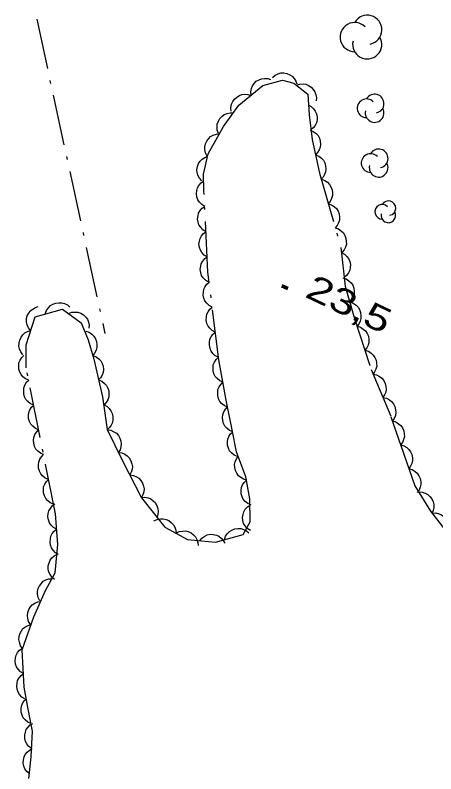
# Model space of a CAD drawing. Extents: x 356765 to 358572, y 5103174 to 5104650.
# Drawn here: x 357700.16 to 357725.15, y 5103911.79 to 5103956.81 of the extents above; entities that cross this region are included whole.
import ezdxf

# ---------------------------------------------------------------- set-up
doc = ezdxf.new("R2010")
doc.units = 0
doc.header["$LTSCALE"] = 0.6
doc.linetypes.add('DOT_DASHED', pattern=[7.7, 5, -1.2, 0.3, -1.2])
for name, color, linetype, lineweight in [('3', 7, 'Continuous', 140), ('41', 7, 'DOT_DASHED', 25), ('44', 7, 'Continuous', 25)]:
    doc.layers.add(name, color=color, linetype=linetype, lineweight=lineweight)

msp = doc.modelspace()

# ---------------------------------------------------------------- linework, layer by layer
at = {"layer": '3'}
msp.add_line((357716, 5103940.75), (357716.36, 5103940.58), dxfattribs=at)
at = {"layer": '41'}
msp.add_line((357701.44, 5103956.57), (357705.49, 5103937.92), dxfattribs=at)
at = {"layer": '44'}
for points in [[(357715.44, 5103953.11), (357715.6, 5103953.25), (357715.78, 5103953.33), (357715.94, 5103953.38), (357716.12, 5103953.38), (357716.3, 5103953.34), (357716.47, 5103953.27), (357716.61, 5103953.18), (357716.73, 5103953.05), (357716.83, 5103952.89), (357716.89, 5103952.73)], [(357714.17, 5103952.05), (357714.15, 5103952.26), (357714.19, 5103952.46), (357714.25, 5103952.62), (357714.35, 5103952.76), (357714.48, 5103952.89), (357714.65, 5103952.98), (357714.8, 5103953.04), (357714.98, 5103953.06), (357715.16, 5103953.05), (357715.33, 5103953)], [(357716.86, 5103952.66), (357717.06, 5103952.72), (357717.26, 5103952.73), (357717.42, 5103952.71), (357717.59, 5103952.64), (357717.74, 5103952.53), (357717.87, 5103952.39), (357717.96, 5103952.26), (357718.02, 5103952.09), (357718.05, 5103951.91), (357718.03, 5103951.73)], [(357713, 5103951.11), (357712.98, 5103951.32), (357713.02, 5103951.52), (357713.08, 5103951.68), (357713.18, 5103951.82), (357713.32, 5103951.95), (357713.48, 5103952.04), (357713.63, 5103952.1), (357713.81, 5103952.12), (357713.99, 5103952.11), (357714.17, 5103952.05)], [(357717.56, 5103951.49), (357717.75, 5103951.39), (357717.89, 5103951.25), (357717.99, 5103951.12), (357718.06, 5103950.96), (357718.1, 5103950.78), (357718.09, 5103950.59), (357718.06, 5103950.42), (357717.98, 5103950.27), (357717.87, 5103950.12), (357717.73, 5103950)], [(357712.24, 5103949.79), (357712.16, 5103949.98), (357712.15, 5103950.19), (357712.16, 5103950.35), (357712.23, 5103950.51), (357712.32, 5103950.67), (357712.46, 5103950.81), (357712.58, 5103950.91), (357712.75, 5103950.97), (357712.93, 5103951.01), (357713.11, 5103951.01)], [(357717.68, 5103949.99), (357717.87, 5103949.91), (357718.03, 5103949.79), (357718.15, 5103949.67), (357718.23, 5103949.51), (357718.28, 5103949.34), (357718.29, 5103949.14), (357718.28, 5103948.98), (357718.22, 5103948.82), (357718.12, 5103948.66), (357718, 5103948.53)], [(357711.56, 5103948.45), (357711.46, 5103948.63), (357711.43, 5103948.83), (357711.42, 5103949), (357711.46, 5103949.17), (357711.54, 5103949.34), (357711.66, 5103949.49), (357711.77, 5103949.6), (357711.93, 5103949.68), (357712.11, 5103949.74), (357712.29, 5103949.76)], [(357711.24, 5103946.97), (357711.1, 5103947.13), (357711.02, 5103947.31), (357710.97, 5103947.47), (357710.96, 5103947.64), (357710.99, 5103947.83), (357711.06, 5103948), (357711.14, 5103948.14), (357711.27, 5103948.26), (357711.43, 5103948.37), (357711.59, 5103948.43)], [(357718, 5103948.53), (357718.2, 5103948.45), (357718.35, 5103948.32), (357718.47, 5103948.2), (357718.55, 5103948.05), (357718.6, 5103947.87), (357718.61, 5103947.68), (357718.6, 5103947.52), (357718.54, 5103947.35), (357718.45, 5103947.19), (357718.32, 5103947.06)], [(357711.42, 5103945.46), (357711.24, 5103945.57), (357711.1, 5103945.72), (357711.01, 5103945.86), (357710.95, 5103946.03), (357710.93, 5103946.21), (357710.95, 5103946.4), (357710.99, 5103946.56), (357711.08, 5103946.71), (357711.2, 5103946.85), (357711.34, 5103946.96)], [(357718.35, 5103947.07), (357718.55, 5103947), (357718.71, 5103946.89), (357718.83, 5103946.77), (357718.92, 5103946.62), (357718.99, 5103946.45), (357719.01, 5103946.26), (357719.01, 5103946.1), (357718.96, 5103945.93), (357718.87, 5103945.76), (357718.76, 5103945.62)], [(357711.49, 5103943.96), (357711.31, 5103944.07), (357711.18, 5103944.22), (357711.08, 5103944.36), (357711.03, 5103944.53), (357711, 5103944.71), (357711.03, 5103944.9), (357711.06, 5103945.06), (357711.15, 5103945.21), (357711.27, 5103945.35), (357711.42, 5103945.46)], [(357718.76, 5103945.62), (357718.96, 5103945.56), (357719.12, 5103945.44), (357719.25, 5103945.33), (357719.34, 5103945.18), (357719.4, 5103945.01), (357719.42, 5103944.82), (357719.42, 5103944.65), (357719.37, 5103944.49), (357719.29, 5103944.32), (357719.17, 5103944.18)], [(357719.17, 5103944.18), (357719.37, 5103944.12), (357719.54, 5103944), (357719.66, 5103943.89), (357719.75, 5103943.74), (357719.81, 5103943.56), (357719.83, 5103943.37), (357719.84, 5103943.21), (357719.78, 5103943.04), (357719.7, 5103942.88), (357719.58, 5103942.74)], [(357711.56, 5103942.47), (357711.39, 5103942.57), (357711.25, 5103942.73), (357711.16, 5103942.86), (357711.1, 5103943.03), (357711.08, 5103943.21), (357711.1, 5103943.4), (357711.14, 5103943.56), (357711.23, 5103943.71), (357711.35, 5103943.86), (357711.49, 5103943.96)], [(357719.54, 5103942.73), (357719.72, 5103942.63), (357719.87, 5103942.49), (357719.97, 5103942.36), (357720.03, 5103942.2), (357720.07, 5103942.02), (357720.06, 5103941.83), (357720.03, 5103941.67), (357719.96, 5103941.51), (357719.85, 5103941.36), (357719.71, 5103941.24)], [(357711.64, 5103940.97), (357711.46, 5103941.08), (357711.33, 5103941.23), (357711.23, 5103941.36), (357711.18, 5103941.53), (357711.15, 5103941.71), (357711.18, 5103941.91), (357711.21, 5103942.06), (357711.3, 5103942.22), (357711.42, 5103942.36), (357711.56, 5103942.47)], [(357711.87, 5103939.48), (357711.68, 5103939.58), (357711.54, 5103939.72), (357711.43, 5103939.85), (357711.37, 5103940.01), (357711.33, 5103940.19), (357711.34, 5103940.38), (357711.36, 5103940.54), (357711.44, 5103940.7), (357711.55, 5103940.85), (357711.68, 5103940.97)], [(357719.63, 5103941.22), (357719.83, 5103941.16), (357719.99, 5103941.04), (357720.12, 5103940.93), (357720.21, 5103940.78), (357720.27, 5103940.61), (357720.29, 5103940.42), (357720.29, 5103940.25), (357720.24, 5103940.09), (357720.16, 5103939.92), (357720.04, 5103939.78)], [(357701.95, 5103939.08), (357702.02, 5103939.28), (357702.14, 5103939.45), (357702.25, 5103939.57), (357702.4, 5103939.66), (357702.57, 5103939.72), (357702.76, 5103939.74), (357702.93, 5103939.74), (357703.09, 5103939.69), (357703.26, 5103939.61), (357703.4, 5103939.49)], [(357720.04, 5103939.78), (357720.24, 5103939.72), (357720.41, 5103939.6), (357720.53, 5103939.49), (357720.62, 5103939.34), (357720.68, 5103939.16), (357720.7, 5103938.97), (357720.7, 5103938.81), (357720.65, 5103938.64), (357720.57, 5103938.48), (357720.45, 5103938.34)], [(357701.08, 5103938.09), (357700.95, 5103938.25), (357700.87, 5103938.44), (357700.84, 5103938.6), (357700.84, 5103938.78), (357700.88, 5103938.96), (357700.97, 5103939.13), (357701.06, 5103939.26), (357701.2, 5103939.37), (357701.36, 5103939.47), (357701.53, 5103939.52)], [(357703.33, 5103939.11), (357703.53, 5103939.18), (357703.73, 5103939.19), (357703.89, 5103939.18), (357704.06, 5103939.12), (357704.22, 5103939.02), (357704.35, 5103938.89), (357704.45, 5103938.76), (357704.51, 5103938.59), (357704.55, 5103938.41), (357704.54, 5103938.23)], [(357712.05, 5103938), (357711.87, 5103938.09), (357711.72, 5103938.23), (357711.62, 5103938.36), (357711.55, 5103938.52), (357711.51, 5103938.7), (357711.52, 5103938.9), (357711.55, 5103939.06), (357711.63, 5103939.21), (357711.73, 5103939.36), (357711.87, 5103939.48)], [(357720.47, 5103938.35), (357720.67, 5103938.29), (357720.84, 5103938.18), (357720.97, 5103938.07), (357721.06, 5103937.92), (357721.14, 5103937.75), (357721.16, 5103937.56), (357721.17, 5103937.4), (357721.13, 5103937.23), (357721.05, 5103937.06), (357720.94, 5103936.92)], [(357700.62, 5103936.66), (357700.49, 5103936.82), (357700.42, 5103937.01), (357700.38, 5103937.17), (357700.39, 5103937.35), (357700.43, 5103937.53), (357700.52, 5103937.7), (357700.61, 5103937.84), (357700.74, 5103937.95), (357700.9, 5103938.04), (357701.08, 5103938.09)], [(357704.36, 5103938.06), (357704.55, 5103937.99), (357704.72, 5103937.88), (357704.84, 5103937.76), (357704.93, 5103937.61), (357705, 5103937.44), (357705.02, 5103937.25), (357705.02, 5103937.09), (357704.97, 5103936.92), (357704.88, 5103936.75), (357704.77, 5103936.62)], [(357712.24, 5103936.51), (357712.05, 5103936.6), (357711.91, 5103936.74), (357711.8, 5103936.87), (357711.74, 5103937.03), (357711.7, 5103937.22), (357711.71, 5103937.41), (357711.73, 5103937.57), (357711.81, 5103937.73), (357711.92, 5103937.88), (357712.05, 5103938)], [(357720.94, 5103936.92), (357721.14, 5103936.86), (357721.31, 5103936.75), (357721.43, 5103936.64), (357721.53, 5103936.5), (357721.6, 5103936.33), (357721.63, 5103936.14), (357721.64, 5103935.97), (357721.59, 5103935.8), (357721.51, 5103935.64), (357721.4, 5103935.49)], [(357700.97, 5103935.14), (357700.77, 5103935.23), (357700.62, 5103935.35), (357700.51, 5103935.48), (357700.43, 5103935.63), (357700.38, 5103935.81), (357700.37, 5103936), (357700.38, 5103936.17), (357700.45, 5103936.33), (357700.55, 5103936.49), (357700.67, 5103936.62)], [(357704.78, 5103936.62), (357704.97, 5103936.54), (357705.13, 5103936.42), (357705.25, 5103936.3), (357705.33, 5103936.14), (357705.39, 5103935.97), (357705.4, 5103935.78), (357705.39, 5103935.61), (357705.33, 5103935.45), (357705.23, 5103935.29), (357705.11, 5103935.16)], [(357712.5, 5103935.03), (357712.31, 5103935.11), (357712.15, 5103935.25), (357712.04, 5103935.37), (357711.97, 5103935.53), (357711.92, 5103935.71), (357711.92, 5103935.9), (357711.93, 5103936.06), (357712, 5103936.22), (357712.1, 5103936.38), (357712.23, 5103936.51)], [(357701.26, 5103933.67), (357701.07, 5103933.75), (357700.91, 5103933.88), (357700.8, 5103934.01), (357700.72, 5103934.16), (357700.67, 5103934.34), (357700.67, 5103934.53), (357700.68, 5103934.69), (357700.74, 5103934.86), (357700.84, 5103935.02), (357700.97, 5103935.14)], [(357705.11, 5103935.16), (357705.31, 5103935.08), (357705.47, 5103934.96), (357705.58, 5103934.84), (357705.66, 5103934.68), (357705.72, 5103934.51), (357705.73, 5103934.31), (357705.72, 5103934.15), (357705.66, 5103933.99), (357705.57, 5103933.83), (357705.44, 5103933.69)], [(357721.43, 5103935.5), (357721.63, 5103935.46), (357721.81, 5103935.36), (357721.94, 5103935.27), (357722.05, 5103935.13), (357722.14, 5103934.96), (357722.18, 5103934.78), (357722.2, 5103934.62), (357722.17, 5103934.44), (357722.1, 5103934.27), (357722, 5103934.12)], [(357712.77, 5103933.55), (357712.57, 5103933.64), (357712.42, 5103933.77), (357712.31, 5103933.89), (357712.24, 5103934.05), (357712.19, 5103934.23), (357712.19, 5103934.42), (357712.2, 5103934.59), (357712.27, 5103934.75), (357712.37, 5103934.9), (357712.5, 5103935.03)], [(357722, 5103934.12), (357722.21, 5103934.08), (357722.39, 5103933.98), (357722.52, 5103933.88), (357722.63, 5103933.74), (357722.71, 5103933.58), (357722.76, 5103933.39), (357722.78, 5103933.23), (357722.75, 5103933.06), (357722.68, 5103932.88), (357722.58, 5103932.73)], [(357701.55, 5103932.2), (357701.36, 5103932.28), (357701.21, 5103932.41), (357701.09, 5103932.53), (357701.02, 5103932.69), (357700.96, 5103932.87), (357700.96, 5103933.06), (357700.97, 5103933.22), (357701.04, 5103933.39), (357701.13, 5103933.55), (357701.26, 5103933.67)], [(357705.41, 5103933.69), (357705.6, 5103933.6), (357705.75, 5103933.46), (357705.85, 5103933.33), (357705.92, 5103933.17), (357705.97, 5103932.99), (357705.96, 5103932.8), (357705.94, 5103932.64), (357705.87, 5103932.48), (357705.77, 5103932.33), (357705.63, 5103932.2)], [(357713.08, 5103932.09), (357712.89, 5103932.17), (357712.73, 5103932.29), (357712.62, 5103932.42), (357712.54, 5103932.57), (357712.49, 5103932.75), (357712.48, 5103932.94), (357712.49, 5103933.1), (357712.56, 5103933.27), (357712.65, 5103933.43), (357712.78, 5103933.56)], [(357722.57, 5103932.73), (357722.77, 5103932.67), (357722.94, 5103932.56), (357723.07, 5103932.46), (357723.16, 5103932.31), (357723.24, 5103932.14), (357723.27, 5103931.95), (357723.28, 5103931.79), (357723.23, 5103931.62), (357723.16, 5103931.45), (357723.05, 5103931.31)], [(357701.85, 5103930.73), (357701.66, 5103930.81), (357701.5, 5103930.94), (357701.39, 5103931.06), (357701.31, 5103931.22), (357701.26, 5103931.4), (357701.25, 5103931.59), (357701.27, 5103931.75), (357701.33, 5103931.92), (357701.43, 5103932.07), (357701.55, 5103932.2)], [(357705.64, 5103932.21), (357705.85, 5103932.18), (357706.03, 5103932.09), (357706.17, 5103932), (357706.29, 5103931.87), (357706.38, 5103931.71), (357706.44, 5103931.53), (357706.46, 5103931.37), (357706.44, 5103931.19), (357706.39, 5103931.01), (357706.3, 5103930.86)], [(357713.36, 5103930.61), (357713.17, 5103930.7), (357713.02, 5103930.83), (357712.9, 5103930.95), (357712.83, 5103931.11), (357712.78, 5103931.29), (357712.77, 5103931.48), (357712.79, 5103931.64), (357712.86, 5103931.8), (357712.95, 5103931.96), (357713.08, 5103932.09)], [(357723.05, 5103931.31), (357723.25, 5103931.25), (357723.42, 5103931.15), (357723.55, 5103931.04), (357723.65, 5103930.9), (357723.72, 5103930.73), (357723.76, 5103930.54), (357723.77, 5103930.38), (357723.72, 5103930.21), (357723.65, 5103930.04), (357723.54, 5103929.89)], [(357702.14, 5103929.26), (357701.95, 5103929.34), (357701.79, 5103929.47), (357701.68, 5103929.59), (357701.6, 5103929.75), (357701.55, 5103929.93), (357701.55, 5103930.12), (357701.56, 5103930.28), (357701.63, 5103930.45), (357701.72, 5103930.6), (357701.85, 5103930.73)], [(357706.29, 5103930.85), (357706.49, 5103930.83), (357706.68, 5103930.75), (357706.82, 5103930.66), (357706.94, 5103930.53), (357707.04, 5103930.37), (357707.1, 5103930.19), (357707.13, 5103930.03), (357707.11, 5103929.86), (357707.06, 5103929.68), (357706.97, 5103929.52)], [(357713.93, 5103929.22), (357713.73, 5103929.27), (357713.56, 5103929.37), (357713.43, 5103929.48), (357713.32, 5103929.62), (357713.24, 5103929.79), (357713.21, 5103929.97), (357713.19, 5103930.14), (357713.23, 5103930.31), (357713.3, 5103930.48), (357713.41, 5103930.63)], [(357723.54, 5103929.89), (357723.74, 5103929.84), (357723.92, 5103929.73), (357724.04, 5103929.63), (357724.14, 5103929.48), (357724.22, 5103929.31), (357724.25, 5103929.12), (357724.26, 5103928.96), (357724.22, 5103928.79), (357724.15, 5103928.62), (357724.04, 5103928.48)], [(357702.44, 5103927.79), (357702.24, 5103927.87), (357702.09, 5103928), (357701.98, 5103928.12), (357701.9, 5103928.28), (357701.85, 5103928.46), (357701.84, 5103928.65), (357701.85, 5103928.81), (357701.92, 5103928.97), (357702.02, 5103929.13), (357702.14, 5103929.26)], [(357706.97, 5103929.52), (357707.18, 5103929.49), (357707.37, 5103929.41), (357707.51, 5103929.33), (357707.63, 5103929.2), (357707.73, 5103929.04), (357707.78, 5103928.86), (357707.82, 5103928.7), (357707.8, 5103928.52), (357707.75, 5103928.34), (357707.66, 5103928.19)], [(357714.17, 5103927.74), (357713.98, 5103927.82), (357713.82, 5103927.95), (357713.71, 5103928.08), (357713.64, 5103928.23), (357713.59, 5103928.41), (357713.59, 5103928.6), (357713.6, 5103928.77), (357713.67, 5103928.93), (357713.77, 5103929.08), (357713.9, 5103929.21)], [(357724.12, 5103928.52), (357724.33, 5103928.51), (357724.52, 5103928.44), (357724.67, 5103928.37), (357724.8, 5103928.25), (357724.91, 5103928.1), (357724.98, 5103927.92), (357725.03, 5103927.77), (357725.02, 5103927.59), (357724.99, 5103927.41), (357724.92, 5103927.24)], [(357707.66, 5103928.18), (357707.87, 5103928.2), (357708.07, 5103928.16), (357708.22, 5103928.1), (357708.36, 5103927.99), (357708.49, 5103927.86), (357708.58, 5103927.69), (357708.64, 5103927.54), (357708.66, 5103927.37), (357708.64, 5103927.18), (357708.59, 5103927.01)], [(357702.62, 5103926.3), (357702.44, 5103926.41), (357702.3, 5103926.55), (357702.2, 5103926.69), (357702.14, 5103926.85), (357702.11, 5103927.04), (357702.13, 5103927.23), (357702.16, 5103927.39), (357702.25, 5103927.54), (357702.36, 5103927.69), (357702.51, 5103927.8)], [(357714.13, 5103926.23), (357713.95, 5103926.34), (357713.82, 5103926.5), (357713.73, 5103926.64), (357713.69, 5103926.81), (357713.67, 5103926.99), (357713.7, 5103927.18), (357713.74, 5103927.34), (357713.83, 5103927.49), (357713.96, 5103927.63), (357714.11, 5103927.73)], [(357724.93, 5103927.25), (357725.14, 5103927.27), (357725.34, 5103927.22), (357725.49, 5103927.16), (357725.63, 5103927.05), (357725.75, 5103926.92), (357725.84, 5103926.75), (357725.91, 5103926.6), (357725.92, 5103926.42), (357725.9, 5103926.24), (357725.85, 5103926.07)], [(357708.4, 5103926.79), (357708.59, 5103926.88), (357708.79, 5103926.92), (357708.95, 5103926.92), (357709.13, 5103926.88), (357709.29, 5103926.81), (357709.44, 5103926.69), (357709.56, 5103926.57), (357709.64, 5103926.42), (357709.7, 5103926.24), (357709.72, 5103926.06)], [(357702.73, 5103924.81), (357702.55, 5103924.91), (357702.41, 5103925.06), (357702.32, 5103925.19), (357702.26, 5103925.36), (357702.23, 5103925.54), (357702.25, 5103925.73), (357702.28, 5103925.89), (357702.36, 5103926.05), (357702.48, 5103926.19), (357702.62, 5103926.3)], [(357709.72, 5103926.06), (357709.9, 5103926.16), (357710.1, 5103926.19), (357710.27, 5103926.2), (357710.44, 5103926.16), (357710.61, 5103926.08), (357710.76, 5103925.96), (357710.87, 5103925.85), (357710.95, 5103925.69), (357711.01, 5103925.52), (357711.03, 5103925.34)], [(357712.59, 5103925.68), (357712.66, 5103925.88), (357712.78, 5103926.04), (357712.89, 5103926.16), (357713.04, 5103926.25), (357713.21, 5103926.32), (357713.4, 5103926.34), (357713.57, 5103926.34), (357713.73, 5103926.29), (357713.9, 5103926.2), (357714.04, 5103926.08)], [(357711.12, 5103925.62), (357711.25, 5103925.78), (357711.42, 5103925.89), (357711.57, 5103925.97), (357711.74, 5103926), (357711.93, 5103925.99), (357712.11, 5103925.94), (357712.26, 5103925.89), (357712.4, 5103925.77), (357712.52, 5103925.64), (357712.61, 5103925.48)], [(357702.5, 5103923.31), (357702.34, 5103923.45), (357702.23, 5103923.62), (357702.16, 5103923.76), (357702.13, 5103923.94), (357702.13, 5103924.12), (357702.18, 5103924.31), (357702.23, 5103924.46), (357702.34, 5103924.6), (357702.48, 5103924.72), (357702.64, 5103924.81)], [(357701.62, 5103922.05), (357701.52, 5103922.24), (357701.49, 5103922.44), (357701.48, 5103922.6), (357701.52, 5103922.78), (357701.6, 5103922.94), (357701.72, 5103923.09), (357701.83, 5103923.21), (357701.99, 5103923.29), (357702.17, 5103923.35), (357702.35, 5103923.36)], [(357701.07, 5103920.65), (357700.96, 5103920.83), (357700.91, 5103921.02), (357700.89, 5103921.19), (357700.91, 5103921.36), (357700.97, 5103921.54), (357701.08, 5103921.7), (357701.18, 5103921.82), (357701.33, 5103921.92), (357701.5, 5103921.99), (357701.68, 5103922.02)], [(357700.6, 5103919.23), (357700.47, 5103919.39), (357700.41, 5103919.59), (357700.37, 5103919.75), (357700.39, 5103919.92), (357700.44, 5103920.1), (357700.53, 5103920.27), (357700.62, 5103920.4), (357700.77, 5103920.51), (357700.93, 5103920.59), (357701.1, 5103920.64)], [(357700.65, 5103917.73), (357700.47, 5103917.84), (357700.34, 5103917.99), (357700.24, 5103918.13), (357700.19, 5103918.29), (357700.16, 5103918.48), (357700.18, 5103918.67), (357700.22, 5103918.83), (357700.3, 5103918.98), (357700.42, 5103919.12), (357700.57, 5103919.23)], [(357700.74, 5103916.24), (357700.56, 5103916.34), (357700.42, 5103916.49), (357700.33, 5103916.63), (357700.28, 5103916.8), (357700.25, 5103916.98), (357700.27, 5103917.17), (357700.3, 5103917.33), (357700.39, 5103917.48), (357700.51, 5103917.62), (357700.65, 5103917.73)], [(357701.1, 5103914.77), (357700.91, 5103914.85), (357700.76, 5103914.98), (357700.64, 5103915.11), (357700.57, 5103915.27), (357700.52, 5103915.44), (357700.51, 5103915.63), (357700.53, 5103915.8), (357700.59, 5103915.96), (357700.69, 5103916.12), (357700.82, 5103916.24)], [(357701.14, 5103913.28), (357700.97, 5103913.41), (357700.85, 5103913.57), (357700.77, 5103913.71), (357700.74, 5103913.89), (357700.73, 5103914.07), (357700.77, 5103914.26), (357700.82, 5103914.41), (357700.93, 5103914.56), (357701.06, 5103914.69), (357701.21, 5103914.78)], [(357701.01, 5103911.79), (357700.85, 5103911.92), (357700.74, 5103912.09), (357700.67, 5103912.24), (357700.64, 5103912.42), (357700.65, 5103912.6), (357700.7, 5103912.79), (357700.76, 5103912.94), (357700.87, 5103913.07), (357701.01, 5103913.19), (357701.17, 5103913.28)]]:
    msp.add_lwpolyline(points, dxfattribs=at)
at = {"layer": '44', "linetype": 'DOT_DASHED'}
msp.add_lwpolyline([(357700.98, 5103911.5), (357701.12, 5103912.79), (357701.19, 5103914.32), (357700.94, 5103915.62), (357700.7, 5103916.93), (357700.57, 5103919.15), (357701.27, 5103921.1), (357701.96, 5103922.67), (357702.54, 5103923.71), (357702.69, 5103925.39), (357702.55, 5103927.22), (357700.82, 5103935.88), (357700.81, 5103937.25), (357701.34, 5103938.91), (357702.97, 5103939.37), (357704.09, 5103938.56), (357704.5, 5103937.55), (357704.83, 5103936.39), (357705.34, 5103934.15), (357705.63, 5103932.23), (357706.54, 5103930.36), (357707.67, 5103928.17), (357709.05, 5103926.43), (357710.39, 5103925.69), (357712.07, 5103925.53), (357713.7, 5103925.99), (357714.12, 5103926.74), (357714.1, 5103928.11), (357713.86, 5103929.42), (357713.31, 5103930.89), (357713.06, 5103932.2), (357712.69, 5103933.97), (357712.26, 5103936.35), (357711.61, 5103941.56), (357711.37, 5103946.37), (357711.34, 5103947.37), (357711.63, 5103948.58), (357712.54, 5103950.21), (357713.44, 5103951.47), (357714.88, 5103952.63), (357716.04, 5103952.95), (357716.72, 5103952.77), (357717.54, 5103952.12), (357717.63, 5103950.9), (357717.8, 5103949.44), (357718.24, 5103947.44), (357719.5, 5103943.03), (357719.77, 5103940.73), (357720.3, 5103938.87), (357721.31, 5103935.78), (357722.48, 5103932.98), (357723.22, 5103930.81), (357723.9, 5103928.87), (357724.83, 5103927.38), (357727.22, 5103924.29)], dxfattribs=at)
at = {"layer": '44'}
for centre, radius, start, end in [((357721.0719, 5103955.943), 0.8666, 282.26917, 149.72626), ((357720.3267, 5103955.5097), 0.8666, 44.11537, 269.80396), ((357721.0719, 5103955.0764), 0.8666, 166.93686, 29.62122), ((357721.0343, 5103951.2826), 0.5554, 44.11537, 269.80396), ((357721.512, 5103951.5603), 0.5554, 282.26917, 149.72626), ((357721.512, 5103951.0049), 0.5554, 166.93686, 29.62122), ((357721.2744, 5103948.0326), 0.5554, 44.11537, 269.80396), ((357721.752, 5103948.3103), 0.5554, 282.26917, 149.72626), ((357721.752, 5103947.7549), 0.5554, 166.93686, 29.62122), ((357721.9586, 5103945.1398), 0.4328, 44.11537, 269.80396), ((357722.3308, 5103945.3562), 0.4328, 282.26917, 149.72626), ((357722.3308, 5103944.9234), 0.4328, 166.93686, 29.62122)]:
    msp.add_arc(centre, radius, start, end, dxfattribs=at)

# ---------------------------------------------------------------- texts
at = {"layer": '3', "width": 1.35}
msp.add_text('23,5   ', height=1.5, rotation=334.619, dxfattribs=at).set_placement((357717.3, 5103940.12))

doc.saveas('drawing.dxf')
